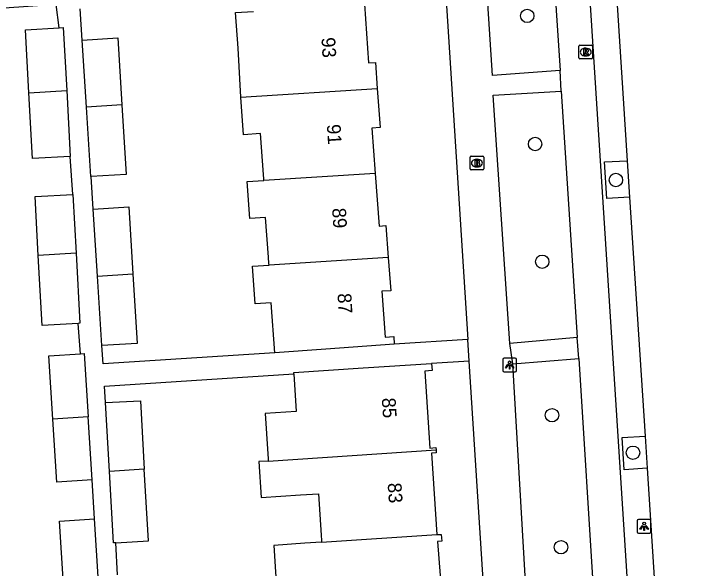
# Model space of a CAD drawing. Extents: x 159689 to 160786, y 387323 to 388339.
# Drawn here: x 160711.8 to 160762.3, y 387902 to 387942.4 of the extents above; entities that cross this region are included whole.
import ezdxf

# ---------------------------------------------------------------- set-up
doc = ezdxf.new("R2010")
doc.units = 0
for name, color, linetype in [('IMGEO_Boom', 7, 'Continuous'), ('IMGEO_Brandkraan', 7, 'Continuous'), ('IMGEO_Fietspad_gesloten', 7, 'Continuous'), ('IMGEO_Lichtpunt', 7, 'Continuous'), ('IMGEO_Pand', 7, 'Continuous'), ('IMGEO_Pand_nummerreeks', 7, 'Continuous'), ('IMGEO_Parkeervlak_open', 7, 'Continuous'), ('IMGEO_Rioolput', 7, 'Continuous'), ('IMGEO_Voetpad_open', 7, 'Continuous')]:
    doc.layers.add(name, color=color, linetype=linetype)

msp = doc.modelspace()

# ---------------------------------------------------------------- linework, layer by layer
at = {"layer": 'IMGEO_Boom'}
for centre in [(160749.218, 387942.269), (160749.798, 387932.925), (160755.681, 387930.3), (160750.314, 387924.342), (160751.027, 387913.145), (160756.927, 387910.412), (160751.683, 387903.517)]:
    msp.add_circle(centre, 0.489, dxfattribs=at)
at = {"layer": 'IMGEO_Brandkraan'}
for p, q in [((160745.051, 387931.108), (160745.051, 387931.96)), ((160745.126, 387932.034), (160745.978, 387932.034)), ((160745.539, 387931.814), (160745.564, 387931.814)), ((160746.052, 387931.96), (160746.052, 387931.108)), ((160745.978, 387931.034), (160745.126, 387931.034)), ((160745.562, 387931.254), (160745.537, 387931.254))]:
    msp.add_line(p, q, dxfattribs=at)
for points in [[(160745.051, 387931.108), (160745.051, 387931.96)], [(160745.126, 387932.034), (160745.978, 387932.034)], [(160745.399, 387931.734), (160745.399, 387931.334), (160745.612, 387931.334)], [(160745.63, 387931.734), (160745.399, 387931.734)], [(160745.578, 387931.653), (160745.524, 387931.653), (160745.524, 387931.577)], [(160745.524, 387931.577), (160745.577, 387931.577)], [(160746.052, 387931.96), (160746.052, 387931.108)], [(160745.978, 387931.034), (160745.126, 387931.034)], [(160745.586, 387931.501), (160745.524, 387931.501), (160745.524, 387931.42)], [(160745.524, 387931.42), (160745.586, 387931.42)]]:
    msp.add_lwpolyline(points, dxfattribs=at)
for centre, radius, start, end in [((160745.128, 387931.958), 0.0765, 91.552, 178.448), ((160745.128, 387931.958), 0.0765, 91.552, 178.448), ((160745.579, 387931.615), 0.0379, 267.8285, 90.9355), ((160745.634, 387931.589), 0.145, 59.4692, 91.5367), ((160745.659, 387931.636), 0.0922, 285.5137, 58.1501), ((160745.664, 387931.444), 0.105, 301.3115, 78.989), ((160745.976, 387931.958), 0.0765, 1.552, 88.448), ((160745.976, 387931.958), 0.0765, 1.552, 88.448), ((160745.128, 387931.11), 0.0765, 181.552, 268.448), ((160745.128, 387931.11), 0.0765, 181.552, 268.448), ((160745.587, 387931.46), 0.0404, 269.8759, 90.5077), ((160745.618, 387931.585), 0.251, 268.6676, 293.5347), ((160745.976, 387931.11), 0.0765, 271.552, 358.448), ((160745.976, 387931.11), 0.0765, 271.552, 358.448)]:
    msp.add_arc(centre, radius, start, end, dxfattribs=at)
for centre, major_axis, ratio, start_param, end_param in [((160745.538, 387931.534), (-0.387, 0.002), 0.722429, 4.712389, 7.853982), ((160745.563, 387931.534), (-0.39, 0.002), 0.717154, 1.570796, 4.712389)]:
    msp.add_ellipse(centre, major_axis=major_axis, ratio=ratio, start_param=start_param, end_param=end_param, dxfattribs=at)
at = {"layer": 'IMGEO_Fietspad_gesloten'}
for points in [[(160749.302, 388013.176), (160762.333, 387810.073)], [(160750.441, 387956.226), (160751.615, 387938.296)], [(160751.696, 387936.789), (160751.615, 387938.296)], [(160751.696, 387936.789), (160752.868, 387918.806)], [(160752.979, 387917.287), (160752.868, 387918.806)], [(160752.979, 387917.287), (160754.085, 387899.733)]]:
    msp.add_lwpolyline(points, dxfattribs=at)
at = {"layer": 'IMGEO_Lichtpunt'}
for p, q in [((160747.442, 387917.207), (160747.442, 387916.4)), ((160747.442, 387917.207), (160747.442, 387916.4)), ((160748.344, 387917.302), (160747.536, 387917.302)), ((160748.344, 387917.302), (160747.536, 387917.302)), ((160748.438, 387916.4), (160748.438, 387917.207)), ((160748.438, 387916.4), (160748.438, 387917.207)), ((160747.536, 387916.306), (160748.344, 387916.306)), ((160747.536, 387916.306), (160748.344, 387916.306)), ((160757.243, 387905.445), (160757.243, 387904.638)), ((160757.243, 387905.445), (160757.243, 387904.638)), ((160758.145, 387905.54), (160757.337, 387905.54)), ((160758.145, 387905.54), (160757.337, 387905.54)), ((160758.239, 387904.638), (160758.239, 387905.445)), ((160758.239, 387904.638), (160758.239, 387905.445)), ((160757.337, 387904.544), (160758.145, 387904.544)), ((160757.337, 387904.544), (160758.145, 387904.544))]:
    msp.add_line(p, q, dxfattribs=at)
for points in [[(160747.816, 387916.871), (160747.855, 387916.843), (160747.667, 387916.581), (160747.629, 387916.608), (160747.816, 387916.871)], [(160747.918, 387916.823), (160747.965, 387916.823), (160747.965, 387916.501), (160747.918, 387916.501), (160747.918, 387916.823)], [(160748.028, 387916.843), (160748.066, 387916.87), (160748.253, 387916.608), (160748.214, 387916.58), (160748.028, 387916.843)], [(160757.617, 387905.109), (160757.656, 387905.081), (160757.468, 387904.819), (160757.43, 387904.846), (160757.617, 387905.109)], [(160757.719, 387905.061), (160757.766, 387905.061), (160757.766, 387904.739), (160757.719, 387904.739), (160757.719, 387905.061)], [(160757.829, 387905.081), (160757.867, 387905.108), (160758.054, 387904.846), (160758.015, 387904.818), (160757.829, 387905.081)]]:
    msp.add_lwpolyline(points, dxfattribs=at)
for centre in [(160747.941, 387917.005), (160757.742, 387905.243)]:
    msp.add_circle(centre, 0.0994, dxfattribs=at)
for centre, start, end in [((160747.536, 387917.207), 90, 180), ((160747.536, 387917.207), 90, 180), ((160748.344, 387917.207), 0, 90), ((160748.344, 387917.207), 0, 90), ((160747.536, 387916.4), 180, 270), ((160747.536, 387916.4), 180, 270), ((160748.344, 387916.4), 270, 0), ((160748.344, 387916.4), 270, 360), ((160757.337, 387905.445), 90, 180), ((160757.337, 387905.445), 90, 180), ((160758.145, 387905.445), 0, 90), ((160758.145, 387905.445), 0, 90), ((160757.337, 387904.638), 180, 270), ((160757.337, 387904.638), 180, 270), ((160758.145, 387904.638), 270, 0), ((160758.145, 387904.638), 270, 360)]:
    msp.add_arc(centre, 0.0946, start, end, dxfattribs=at)
at = {"layer": 'IMGEO_Pand'}
for points in [[(160737.354, 387943.114), (160737.665, 387938.835), (160738.156, 387938.87), (160738.293, 387936.983)], [(160728.348, 387936.345), (160728.161, 387939.908), (160727.972, 387942.514), (160729.275, 387942.597)], [(160712.898, 387936.65), (160712.646, 387941.264), (160715.111, 387941.399)], [(160715.111, 387941.399), (160715.406, 387941.415), (160715.657, 387936.826)], [(160716.793, 387940.509), (160719.373, 387940.671), (160719.68, 387935.789)], [(160717.1, 387935.623), (160716.793, 387940.509)], [(160712.898, 387936.65), (160715.657, 387936.826)], [(160715.919, 387932.015), (160713.159, 387931.864), (160712.898, 387936.65)], [(160715.657, 387936.826), (160715.919, 387932.015)], [(160728.348, 387936.345), (160738.293, 387936.983)], [(160738.293, 387936.983), (160738.5, 387934.134), (160737.906, 387934.091), (160738.146, 387930.781)], [(160730.03, 387930.262), (160730.021, 387930.388), (160729.997, 387930.713), (160729.781, 387933.683), (160728.548, 387933.593), (160728.348, 387936.345)], [(160719.68, 387935.789), (160717.1, 387935.623)], [(160717.447, 387930.554), (160717.419, 387930.552), (160717.1, 387935.623)], [(160719.68, 387935.789), (160719.998, 387930.714), (160717.447, 387930.554)], [(160738.146, 387930.781), (160730.03, 387930.262)], [(160738.146, 387930.781), (160738.426, 387926.934), (160738.928, 387926.971), (160739.096, 387924.65)], [(160730.406, 387924.095), (160730.397, 387924.221), (160730.365, 387924.662), (160730.153, 387927.572), (160729.002, 387927.489), (160728.806, 387930.184), (160730.03, 387930.262)], [(160713.586, 387924.785), (160713.351, 387929.097), (160716.111, 387929.247)], [(160716.111, 387929.247), (160716.345, 387924.962)], [(160717.596, 387928.176), (160720.176, 387928.338), (160720.482, 387923.461)], [(160717.903, 387923.296), (160717.596, 387928.176)], [(160716.345, 387924.962), (160713.586, 387924.785)], [(160716.485, 387919.841), (160713.864, 387919.697), (160713.586, 387924.785)], [(160716.345, 387924.962), (160716.624, 387919.848), (160716.485, 387919.841)], [(160739.096, 387924.65), (160730.406, 387924.095)], [(160739.096, 387924.65), (160739.272, 387922.229), (160738.631, 387922.183), (160738.874, 387918.835), (160739.495, 387918.88), (160739.534, 387918.333)], [(160730.823, 387917.7), (160730.558, 387921.354), (160729.404, 387921.27), (160729.204, 387924.018), (160730.406, 387924.095)], [(160717.903, 387923.296), (160720.482, 387923.461)], [(160720.482, 387923.461), (160720.801, 387918.381), (160718.222, 387918.219)], [(160718.222, 387918.219), (160717.903, 387923.296)], [(160739.534, 387918.333), (160734.548, 387917.971), (160730.823, 387917.7)], [(160714.654, 387912.867), (160714.362, 387917.474), (160716.666, 387917.62)], [(160716.666, 387917.62), (160716.92, 387917.636), (160717.211, 387913.03)], [(160732.211, 387916.164), (160732.204, 387916.272), (160737.261, 387916.601), (160742.25, 387916.925)], [(160742.25, 387916.925), (160742.284, 387916.404), (160741.765, 387916.371), (160742.131, 387910.752), (160742.563, 387910.78), (160742.574, 387910.615)], [(160732.211, 387916.164), (160732.39, 387913.423), (160730.126, 387913.276), (160730.317, 387910.341), (160730.341, 387909.974), (160730.352, 387909.807)], [(160718.492, 387914.063), (160721.029, 387914.207), (160721.313, 387909.209)], [(160718.777, 387909.042), (160718.492, 387914.063)], [(160717.211, 387913.03), (160714.654, 387912.867)], [(160717.503, 387908.422), (160714.946, 387908.26), (160714.654, 387912.867)], [(160717.503, 387908.422), (160717.211, 387913.03)], [(160730.352, 387909.807), (160742.574, 387910.615)], [(160742.574, 387910.615), (160742.587, 387910.409), (160742.248, 387910.387), (160742.635, 387904.438)], [(160730.352, 387909.807), (160729.657, 387909.761), (160729.827, 387907.144), (160732.704, 387907.332), (160734.005, 387907.417), (160734.202, 387904.392), (160734.227, 387904.009), (160734.235, 387903.883)], [(160721.313, 387909.209), (160718.777, 387909.042)], [(160719.234, 387903.847), (160719.072, 387903.838), (160718.777, 387909.042)], [(160719.234, 387903.847), (160721.609, 387903.982), (160721.313, 387909.209)], [(160715.416, 387900.812), (160715.125, 387905.419), (160717.683, 387905.58)], [(160717.974, 387900.975), (160717.683, 387905.58)], [(160734.235, 387903.883), (160742.635, 387904.438)], [(160742.635, 387904.438), (160742.96, 387904.452), (160742.992, 387903.96), (160742.694, 387903.941), (160743.107, 387898.671), (160743.408, 387898.69), (160743.431, 387898.33), (160743.114, 387898.29)], [(160734.235, 387903.883), (160733.022, 387903.803), (160730.753, 387903.653), (160731.153, 387897.499), (160732.093, 387897.562)]]:
    msp.add_lwpolyline(points, dxfattribs=at)
at = {"layer": 'IMGEO_Parkeervlak_open'}
for points in [[(160756.508, 387931.709), (160756.681, 387929.037)], [(160757.805, 387911.624), (160757.957, 387909.277)]]:
    msp.add_lwpolyline(points, dxfattribs=at)
at = {"layer": 'IMGEO_Rioolput'}
for p, q in [((160753.06, 387940.134), (160753.912, 387940.134)), ((160752.985, 387939.208), (160752.985, 387940.06)), ((160753.473, 387939.914), (160753.498, 387939.914)), ((160753.986, 387940.06), (160753.986, 387939.208)), ((160753.912, 387939.134), (160753.06, 387939.134)), ((160753.496, 387939.354), (160753.471, 387939.354))]:
    msp.add_line(p, q, dxfattribs=at)
for points in [[(160753.06, 387940.134), (160753.912, 387940.134)], [(160752.985, 387939.208), (160752.985, 387940.06)], [(160753.574, 387939.832), (160753.322, 387939.834), (160753.322, 387939.434)], [(160753.5, 387939.753), (160753.446, 387939.753), (160753.446, 387939.672)], [(160753.446, 387939.672), (160753.498, 387939.672)], [(160753.986, 387940.06), (160753.986, 387939.208)], [(160753.912, 387939.134), (160753.06, 387939.134)], [(160753.322, 387939.434), (160753.446, 387939.434), (160753.446, 387939.596), (160753.457, 387939.596)], [(160753.504, 387939.567), (160753.575, 387939.434), (160753.715, 387939.434), (160753.65, 387939.56)]]:
    msp.add_lwpolyline(points, dxfattribs=at)
for centre, radius, start, end in [((160753.062, 387940.058), 0.0765, 91.552, 178.448), ((160753.062, 387940.058), 0.0765, 91.552, 178.448), ((160753.91, 387940.058), 0.0765, 1.552, 88.448), ((160753.91, 387940.058), 0.0765, 1.552, 88.448), ((160753.482, 387939.861), 0.19, 274.7715, 282.9687), ((160753.506, 387939.657), 0.0964, 77.0061, 93.1865), ((160753.52, 387939.714), 0.0378, 276.6634, 79.6772), ((160753.573, 387939.722), 0.109, 350.3612, 89.416), ((160753.571, 387939.722), 0.112, 277.5842, 350.9817), ((160753.062, 387939.21), 0.0765, 181.552, 268.448), ((160753.062, 387939.21), 0.0765, 181.552, 268.448), ((160753.456, 387939.543), 0.0533, 26.0293, 88.6989), ((160753.555, 387939.507), 0.108, 29.5134, 73.7905), ((160753.91, 387939.21), 0.0765, 271.552, 358.448), ((160753.91, 387939.21), 0.0765, 271.552, 358.448)]:
    msp.add_arc(centre, radius, start, end, dxfattribs=at)
for centre, major_axis, ratio, start_param, end_param in [((160753.472, 387939.634), (-0.387, 0.002), 0.722429, 4.712389, 7.853982), ((160753.497, 387939.634), (-0.39, 0.002), 0.717154, 1.570796, 4.712389)]:
    msp.add_ellipse(centre, major_axis=major_axis, ratio=ratio, start_param=start_param, end_param=end_param, dxfattribs=at)
at = {"layer": 'IMGEO_Voetpad_open'}
for points in [[(160742.508, 387955.977), (160744.89, 387918.675)], [(160751.615, 387938.296), (160746.679, 387937.933), (160745.516, 387955.96), (160750.441, 387956.226)], [(160755.382, 387949.154), (160756.508, 387931.709)], [(160715.111, 387941.399), (160714.901, 387943.096), (160702.92, 387942.239)], [(160716.793, 387940.509), (160716.637, 387942.788)], [(160747.945, 387918.367), (160746.748, 387936.49), (160751.696, 387936.789)], [(160716.111, 387929.247), (160715.919, 387932.015)], [(160756.681, 387929.037), (160755.022, 387928.95), (160754.841, 387931.619), (160756.508, 387931.709)], [(160717.596, 387928.176), (160717.447, 387930.554)], [(160756.681, 387929.037), (160757.805, 387911.624)], [(160716.666, 387917.62), (160716.485, 387919.841)], [(160744.89, 387918.675), (160739.534, 387918.333)], [(160744.991, 387917.1), (160744.89, 387918.675)], [(160752.868, 387918.806), (160747.945, 387918.367)], [(160730.823, 387917.7), (160718.309, 387916.887), (160718.222, 387918.219)], [(160748.169, 387916.897), (160747.945, 387918.367)], [(160744.991, 387917.1), (160742.25, 387916.925)], [(160747.367, 387879.873), (160744.991, 387917.1)], [(160748.169, 387916.897), (160752.979, 387917.287)], [(160749.202, 387899.341), (160748.169, 387916.897)], [(160718.492, 387914.063), (160718.414, 387915.267), (160732.211, 387916.164)], [(160757.957, 387909.277), (160756.285, 387909.169), (160756.14, 387911.515), (160757.805, 387911.624)], [(160757.957, 387909.277), (160759.158, 387890.669)], [(160717.683, 387905.58), (160717.503, 387908.422)], [(160719.368, 387901.494), (160719.234, 387903.847)]]:
    msp.add_lwpolyline(points, dxfattribs=at)

# ---------------------------------------------------------------- texts
at = {"layer": 'IMGEO_Pand_nummerreeks'}
for s, rotation, p in [('93', 273.6094, (160734.217, 387940.673)), ('91', 273.6094, (160734.616, 387934.341)), ('89', 273.6094, (160735.001, 387928.235)), ('87', 273.6094, (160735.393, 387922.016)), ('85', 273.9532, (160738.617, 387914.388)), ('83', 273.9532, (160739.046, 387908.186))]:
    msp.add_text(s, height=1, rotation=rotation, dxfattribs=at).set_placement(p)

doc.saveas('drawing.dxf')
